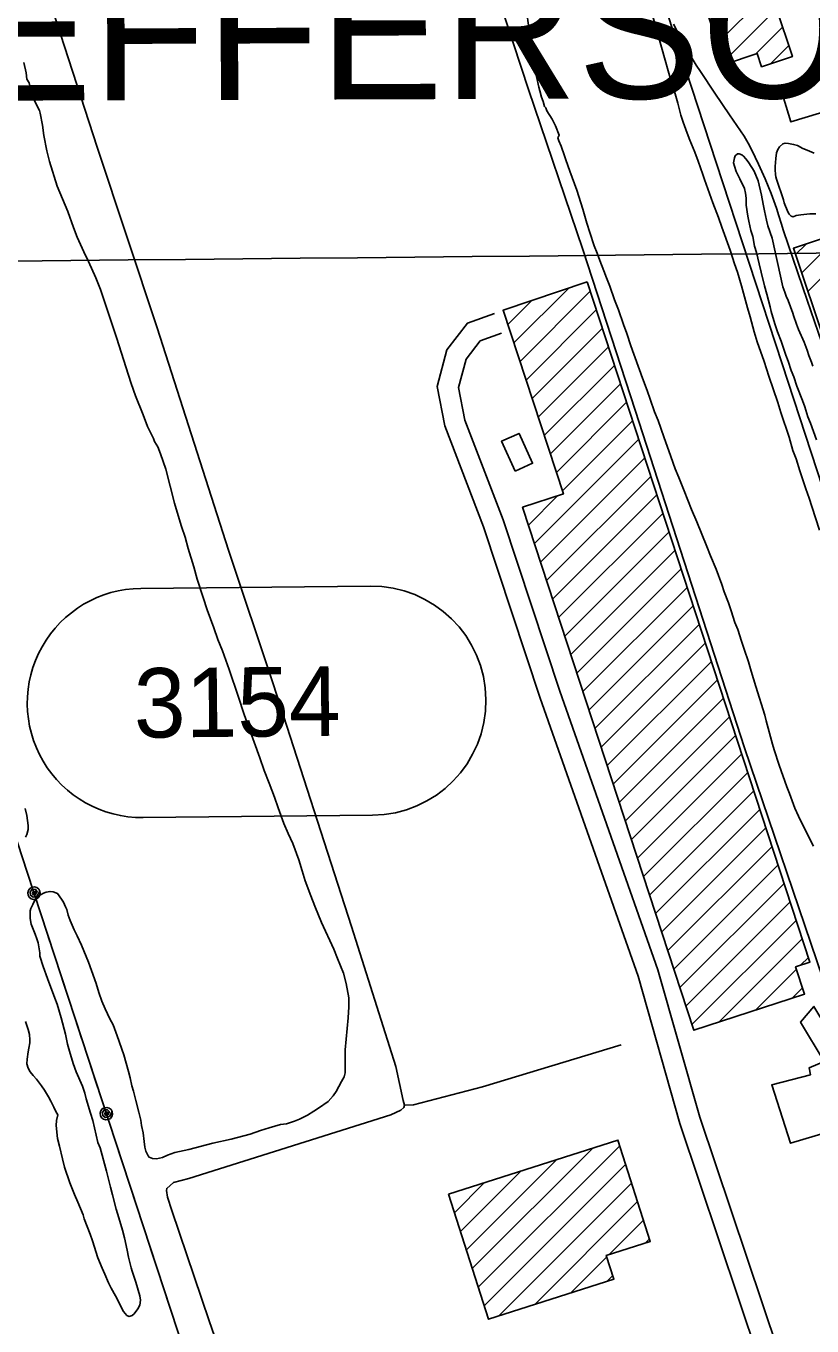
# Model space of a CAD drawing. Extents: x 3625074 to 3663148, y 511451 to 537151.
# Drawn here: x 3640091 to 3641222, y 527554 to 529426 of the extents above; entities that cross this region are included whole.
import ezdxf

# ---------------------------------------------------------------- set-up
doc = ezdxf.new("R2010")
doc.units = 0
for name, color, linetype in [('V-BLDG-OTLN', 7, 'Continuous'), ('V-GRID-MAJR', 7, 'Continuous'), ('V-RAIL-TRAK', 7, 'Continuous'), ('V-ROAD-CNTR', 7, 'Continuous'), ('V-ROAD-IDEN', 7, 'Continuous'), ('V-SITE-VEGE', 7, 'Continuous'), ('V-TOPO-GNAM-IDEN', 7, 'Continuous'), ('V-TOPO-SHOR', 7, 'Continuous'), ('V-UTIL-LINE', 7, 'Continuous')]:
    doc.layers.add(name, color=color, linetype=linetype)

msp = doc.modelspace()

# ---------------------------------------------------------------- linework, layer by layer
at = {"layer": 'V-BLDG-OTLN'}
for p, q in [((3641086, 529401.2), (3641208.9, 529524.1)), ((3641094.8, 529374.6), (3641171.1, 529451)), ((3641141.3, 529385.8), (3641179.9, 529424.4)), ((3641162.6, 529371.8), (3641188.7, 529397.8)), ((3641216.2, 529044), (3641320, 529147.8)), ((3641207.4, 529070.5), (3641266.9, 529130)), ((3641198.5, 529097), (3641213.8, 529112.2)), ((3640793.3, 528969.7), (3640872.7, 529049.1)), ((3640802, 528943), (3640903.1, 529044.1)), ((3640784.6, 528996.3), (3640819.1, 529030.9)), ((3640810.7, 528916.4), (3640911.8, 529017.5)), ((3640819.4, 528889.7), (3640920.5, 528990.8)), ((3640828.2, 528863.1), (3640929.2, 528964.2)), ((3640836.9, 528836.5), (3640938, 528937.5)), ((3640845.6, 528809.8), (3640946.7, 528910.9)), ((3640854.3, 528783.2), (3640955.4, 528884.3)), ((3640863, 528756.6), (3640964.1, 528857.6)), ((3640822.7, 528680.9), (3640972.8, 528831)), ((3640831.4, 528654.2), (3640981.5, 528804.4)), ((3640840.1, 528627.6), (3640990.3, 528777.7)), ((3640848.9, 528601), (3640999, 528751.1)), ((3640814, 528707.5), (3640856, 528749.6)), ((3640857.6, 528574.3), (3641007.7, 528724.4)), ((3640866.3, 528547.7), (3641016.4, 528697.8)), ((3640875, 528521), (3641025.1, 528671.2)), ((3640883.7, 528494.4), (3641033.9, 528644.5)), ((3640892.4, 528467.8), (3641042.6, 528617.9)), ((3640901.2, 528441.1), (3641051.3, 528591.3)), ((3640909.9, 528414.5), (3641060, 528564.6)), ((3640918.6, 528387.9), (3641068.7, 528538)), ((3640927.3, 528361.2), (3641077.4, 528511.3)), ((3640936, 528334.6), (3641086.2, 528484.7)), ((3640944.7, 528307.9), (3641094.9, 528458.1)), ((3640953.5, 528281.3), (3641103.6, 528431.4)), ((3640962.2, 528254.7), (3641112.3, 528404.8)), ((3640970.9, 528228), (3641121, 528378.2)), ((3640979.6, 528201.4), (3641129.7, 528351.5)), ((3640988.3, 528174.7), (3641138.5, 528324.9)), ((3640997, 528148.1), (3641147.2, 528298.2)), ((3641005.8, 528121.5), (3641155.9, 528271.6)), ((3641014.5, 528094.8), (3641164.6, 528245)), ((3641023.2, 528068.2), (3641173.3, 528218.3)), ((3641031.9, 528041.6), (3641182, 528191.7)), ((3641040.6, 528014.9), (3641190.8, 528165)), ((3641049.3, 527988.3), (3641199.5, 528138.4)), ((3641088.7, 527992.2), (3641208.2, 528111.8)), ((3641205.6, 528073.9), (3641216.9, 528085.1)), ((3641141.2, 528009.4), (3641199.7, 528068)), ((3641193.8, 528026.6), (3641208.5, 528041.3)), ((3640733.3, 527637.1), (3640906.8, 527810.6)), ((3640741.9, 527610.3), (3640945.5, 527814)), ((3640716.2, 527690.7), (3640803, 527777.4)), ((3640724.8, 527663.9), (3640854.9, 527794)), ((3640750.4, 527583.5), (3640954.1, 527787.2)), ((3640707.6, 527717.5), (3640751, 527760.9)), ((3640771.1, 527568.8), (3640962.7, 527760.4)), ((3640823.1, 527585.4), (3640971.2, 527733.6)), ((3640930.4, 527657.4), (3640979.8, 527706.8)), ((3640982.4, 527674), (3640988.3, 527680)), ((3640875, 527602), (3640926.9, 527653.8)), ((3640926.9, 527618.6), (3640935.4, 527627))]:
    msp.add_line(p, q, dxfattribs=at)
for points in [[(3641445.6, 529478), (3641355.1, 529751.6), (3641278.3, 529726.2), (3641273.6, 529740.4), (3641123.9, 529690.9), (3641131.5, 529667.9), (3641081.9, 529651.5), (3641098.5, 529601.3), (3641033.9, 529579.9), (3641041.8, 529556), (3641097.5, 529574.4), (3641105.3, 529550.6), (3641043.3, 529530.1), (3641096, 529370.8), (3641143.4, 529386.5), (3641149.7, 529367.5), (3641193.9, 529382.1), (3641170.6, 529452.4), (3641226.5, 529470.8), (3641198.8, 529554.6), (3641293.8, 529586), (3641321.7, 529501.5), (3641337.8, 529506.8), (3641357, 529448.7)], [(3641384.6, 528540.7), (3641195.4, 529106.1), (3641858.6, 529328), (3641855.4, 529337.5), (3642202.2, 529453.6), (3642244.9, 529326), (3642204.4, 529312.5), (3642277.5, 529094), (3642065, 529022.9), (3642097.5, 528925.7), (3642021.9, 528900.4), (3641990.5, 528994.2), (3641658.2, 528883), (3641733.7, 528657.5)], [(3641263.5, 529365.3), (3641176.3, 529338.7), (3641191.8, 529288), (3641278.9, 529314.6)], [(3640898.4, 529057.8), (3641219.2, 528078.3), (3641198.6, 528071.5), (3641211.4, 528032.4), (3641052, 527980.2), (3640805.6, 528733.1), (3640864.4, 528752.3), (3640777.7, 529016.8)], [(3640794.9, 528785.3), (3640775.6, 528828.3), (3640800.7, 528839.6), (3640820, 528796.6)], [(3641320.1, 527855.9), (3641224.8, 528014.6), (3641205.6, 527991.8), (3641239.7, 527935.4), (3641217.9, 527925.9), (3641219.9, 527916.2), (3641164.3, 527901.4), (3641191, 527817.6)], [(3640699.1, 527744.3), (3640942.9, 527822.1), (3640989.5, 527676.3), (3640926.1, 527656.1), (3640937.1, 527621.8), (3640756.6, 527564.2)]]:
    msp.add_lwpolyline(points, close=True, dxfattribs=at)
at = {"layer": 'V-GRID-MAJR'}
msp.add_spline([(3629187.6, 528981.4), (3634465.5, 529032.5), (3639743.5, 529084.3), (3645021.4, 529136.9)], degree=3, dxfattribs=at)
at = {"layer": 'V-RAIL-TRAK'}
for points in [[(3640538.7, 530506.7), (3640605.7, 530130), (3640654.7, 529846.2), (3640656.2, 529836.2), (3640657.9, 529826.2), (3640659.8, 529816.3), (3640662, 529806.5), (3640664.4, 529796.7), (3640667.1, 529787), (3640670, 529777.3), (3640676.8, 529753.6), (3640683.7, 529729.9), (3640690.9, 529706.3), (3640698.2, 529682.8), (3640705.8, 529659.3), (3640713.6, 529635.9), (3640721.6, 529612.6), (3640729.8, 529589.4), (3640738.2, 529566.2), (3640814.3, 529334.7), (3640892.6, 529104.3)], [(3641005.5, 529470.4), (3641084.3, 529229.7), (3641179.1, 528939.8), (3641313, 528530.4)], [(3641023, 529428.9), (3641027.9, 529418.8), (3641033, 529408.8), (3641038.3, 529398.9), (3641043.8, 529389.1), (3641049.6, 529379.4), (3641055.5, 529369.8), (3641061.6, 529360.4), (3641082.4, 529329.2), (3641103.3, 529298.2), (3641124.6, 529267.4), (3641130.1, 529257.4), (3641135.4, 529247.4), (3641140.5, 529237.2), (3641145.4, 529227), (3641150.1, 529216.6), (3641154.7, 529206.2), (3641159, 529195.7), (3641163.2, 529185.1), (3641167.1, 529174.4), (3641170.9, 529163.7), (3641174.4, 529152.9), (3641177.8, 529142), (3641180.9, 529131.1), (3641215.3, 529031.4), (3641257.4, 528908.3)], [(3640892.6, 529104.3), (3640967.5, 528872.8), (3641125, 528387), (3641237.7, 528054.6), (3641256.3, 528008), (3641329.8, 527855.5), (3641341.1, 527831), (3641356.7, 527797.2), (3641369.3, 527764.6), (3641432, 527633.6), (3641510.4, 527461.8)]]:
    msp.add_lwpolyline(points, dxfattribs=at)
at = {"layer": 'V-ROAD-CNTR'}
for points in [[(3641201.9, 527346.7), (3641145.4, 527507.9), (3641032.1, 527846.1), (3640971.8, 528058), (3640830.8, 528458.5), (3640749.5, 528704.9), (3640693.6, 528850.2), (3640682.7, 528906.9), (3640696.9, 528959.7), (3640726.4, 528998.2), (3640765.2, 529012.2)], [(3641230.4, 527356), (3641173.8, 527517.7), (3641060.8, 527855), (3641000.4, 528067.1), (3640859.2, 528468.2), (3640777.8, 528715), (3640722.5, 528858.5), (3640713.4, 528905.8), (3640724.3, 528946.2), (3640744.8, 528973), (3640775.4, 528984)]]:
    msp.add_lwpolyline(points, dxfattribs=at)
at = {"layer": 'V-ROAD-IDEN'}
for p, q in [((3640256.4, 528616.4), (3640586.4, 528619.7)), ((3640256.4, 528616.4), (3640586.4, 528619.7)), ((3640256.4, 528616.4), (3640256.4, 528616.4)), ((3640589.7, 528289.7), (3640259.7, 528286.4)), ((3640589.7, 528289.7), (3640259.7, 528286.4))]:
    msp.add_line(p, q, dxfattribs=at)
for centre, start, end in [((3640588, 528454.7), 270.5751, 90.5751), ((3640588, 528454.7), 270.5751, 90.5751), ((3640258, 528451.4), 90.5751, 270.5751), ((3640258, 528451.4), 90.5751, 270.5751)]:
    msp.add_arc(centre, 165, start, end, dxfattribs=at)
at = {"layer": 'V-SITE-VEGE'}
for points in [[(3640961.2, 529554.6), (3641020.6, 529342.6), (3641024.2, 529332), (3641028.9, 529314.9), (3641033.3, 529297.8), (3641037, 529287.8), (3641042.4, 529272), (3641046.4, 529261.8), (3641053.4, 529244.6), (3641058.3, 529231.3), (3641065.2, 529212.2), (3641067.3, 529205.3), (3641074.6, 529185.1), (3641079.4, 529171.3), (3641087.7, 529150.4), (3641092.2, 529136.6), (3641104.3, 529103.2), (3641110.6, 529083.8), (3641114.9, 529071.5), (3641120.5, 529052.1), (3641129.1, 529020.5), (3641133, 529007.3), (3641138.9, 528985.9), (3641143.4, 528971.4), (3641153.4, 528943), (3641160, 528921.9), (3641172.9, 528884.2), (3641177.1, 528869.7), (3641189.2, 528834.1), (3641194.8, 528815), (3641199.4, 528803.1), (3641204.8, 528785.6), (3641213.2, 528759.9), (3641218.1, 528746.3), (3641222, 528734.4), (3641232.8, 528700.1)], [(3640873.5, 529217), (3640868.1, 529233.5), (3640866, 529239.1), (3640861.1, 529253), (3640858.1, 529260.6), (3640856.2, 529264.9), (3640858.4, 529269.1), (3640853.1, 529282.3), (3640848.4, 529292.1), (3640840.8, 529304.1), (3640839, 529308.2), (3640837.3, 529310.4), (3640835.5, 529317.3), (3640833.1, 529323.7), (3640830.7, 529332.9), (3640828.9, 529338.1), (3640825.9, 529353.6), (3640824, 529366.3), (3640822.2, 529372.6), (3640821, 529378.9), (3640820.3, 529388.7), (3640819.7, 529394.5), (3640816.7, 529410.1), (3640815.4, 529419.9), (3640812.3, 529441.2)], [(3640088.3, 529373.5), (3640091.3, 529358.5), (3640092.6, 529349.3), (3640095.5, 529344.1), (3640097.3, 529337.8), (3640097.9, 529332.6), (3640101.5, 529322.3), (3640110.5, 529304.4)], [(3640110.5, 529304.4), (3640111.6, 529300.8), (3640115.1, 529283.1), (3640117, 529268.3), (3640121, 529246.4), (3640124.8, 529230.8), (3640136.2, 529195.7), (3640151.2, 529159), (3640159.3, 529136.1), (3640164.9, 529122), (3640174.3, 529101.1), (3640181.2, 529087), (3640191.7, 529063.7), (3640198.5, 529046.9), (3640206.6, 529022.2), (3640219.4, 528983.4), (3640221.9, 528976.1), (3640234.6, 528935.2), (3640242.7, 528911.3), (3640248.9, 528893.6), (3640259.9, 528866.4), (3640266.1, 528849.6), (3640274.7, 528832.1), (3640276.1, 528828.1), (3640280.7, 528820.4), (3640284.7, 528810.3), (3640292.2, 528788), (3640304.7, 528739.3), (3640308.9, 528726.1), (3640315, 528705.7), (3640320.3, 528690.1), (3640324.6, 528673.7), (3640332.7, 528647.4), (3640337.6, 528629.7), (3640345.9, 528603.2), (3640351.8, 528585.5), (3640361.3, 528559.5), (3640367.2, 528542.7), (3640374, 528526.4), (3640383.5, 528499.5), (3640396.7, 528461.1), (3640405.3, 528434.8), (3640419.6, 528395.1), (3640427.4, 528372.4), (3640433.9, 528354.4), (3640441.2, 528336.1), (3640448.8, 528315.9), (3640453.8, 528300.3), (3640462.2, 528278), (3640468.5, 528263.3), (3640475, 528248.9), (3640483.7, 528225.6), (3640488.4, 528209.5), (3640492.9, 528195.4), (3640501, 528173.7), (3640506.7, 528159), (3640516.6, 528135.2), (3640533.9, 528096.9), (3640539.6, 528083.7), (3640548.1, 528062.3), (3640551.9, 528047.3), (3640555.5, 528026.7), (3640555.5, 528014), (3640554.7, 527997.9), (3640550.4, 527951.8), (3640550.6, 527938.2), (3640550.5, 527924.2), (3640550.4, 527919.1), (3640549, 527913.1), (3640545.2, 527906.2), (3640537.5, 527891.9), (3640533.1, 527885.7), (3640526.2, 527877.7), (3640512, 527867.9), (3640505.2, 527863.5), (3640496.3, 527858), (3640484.6, 527852.3), (3640477.3, 527849.2), (3640466, 527845.6), (3640457.2, 527844.3), (3640441, 527839.9), (3640428.5, 527835.7), (3640413.5, 527830.4), (3640386.4, 527823.6), (3640360.2, 527817.4), (3640325.5, 527808.7), (3640305.4, 527804.2), (3640295, 527800.5), (3640287.7, 527797.1), (3640279.1, 527795.2), (3640273.4, 527795.4), (3640268.3, 527797.3), (3640266.8, 527799.5), (3640263.4, 527805.9), (3640262.1, 527812), (3640261.4, 527820.2), (3640259.6, 527832.7), (3640257.2, 527843.3), (3640256.2, 527850.6), (3640253.5, 527862.5), (3640249.4, 527879.3)], [(3641227.7, 529155.6), (3641219.2, 529155.5), (3641206.1, 529154.3), (3641199.5, 529153.1), (3641195.2, 529151.3), (3641192, 529152.4), (3641189.5, 529155.4), (3641187.6, 529158.7), (3641182.1, 529171.6), (3641180.9, 529175.6), (3641171, 529205.6), (3641170.1, 529208.9), (3641169.8, 529212.2), (3641169.1, 529219.1), (3641169.2, 529224), (3641170.2, 529235.4), (3641171.1, 529243.5), (3641172.8, 529248.4), (3641175.5, 529252.2), (3641180.2, 529256.3), (3641183.5, 529257.2), (3641188.1, 529257.1), (3641195.6, 529255.6), (3641201.1, 529253.8), (3641209.1, 529249.9), (3641215.3, 529247.5), (3641225.3, 529243)], [(3641228.6, 528830.4), (3641219.8, 528854.5), (3641216.2, 528863.4), (3641211.7, 528877.6), (3641208.3, 528886.8), (3641200.4, 528907.3), (3641195.9, 528920.8), (3641192.2, 528930.1), (3641188, 528943.6), (3641184.7, 528952.2), (3641177.7, 528972.3), (3641172.6, 528985.9), (3641168.6, 528997.1), (3641163.6, 529015.2), (3641162.1, 529021.8), (3641157.1, 529039.9), (3641153.9, 529052.1), (3641148.8, 529071.6), (3641146.3, 529083.7), (3641142.1, 529099.9), (3641139.5, 529109.1), (3641136.9, 529122.9), (3641134.2, 529131.5), (3641131.3, 529144.9), (3641129.6, 529152.5), (3641127.4, 529168.3), (3641127.3, 529175.8), (3641127.4, 529178.1), (3641126.6, 529185.3), (3641124.8, 529191.9), (3641118.3, 529206.1), (3641113.1, 529216.4), (3641110.4, 529224.3), (3641109.2, 529228.9), (3641110.4, 529236.4), (3641111.8, 529239.3), (3641114.8, 529242.2), (3641117.4, 529242.1), (3641121.3, 529240.7), (3641123.5, 529238.6), (3641126.7, 529235), (3641130.1, 529230.3), (3641135.8, 529222.3), (3641138.9, 529217), (3641144.7, 529203.1), (3641149.4, 529182.3), (3641152, 529169.5), (3641153.6, 529160), (3641156.5, 529146.5), (3641158.6, 529138.6), (3641164.9, 529120.5), (3641180, 529050.7)], [(3641224.4, 528245.4), (3641217.3, 528259), (3641202.8, 528288.2), (3641197.5, 528299.8), (3641190, 528320.9), (3641186, 528330.8), (3641174.8, 528361.9), (3641167.6, 528384), (3641165.5, 528392.2), (3641156.3, 528425.5), (3641154.3, 528433.7), (3641141.1, 528475.3), (3641134.8, 528497.3), (3641130.6, 528510.8), (3641124.6, 528529), (3641120.7, 528540.2), (3641115.3, 528557), (3641111.3, 528567.3), (3641105.9, 528584.1), (3641102, 528595.7), (3641095.9, 528611.5), (3641092.3, 528621.8), (3641084.1, 528644.2), (3641076.1, 528663.1), (3641071, 528676.6), (3641056.3, 528712), (3641048.9, 528730.2), (3641043.4, 528743.4), (3641038.3, 528756.7), (3641030.3, 528775.8), (3641025.4, 528788.4), (3641019.1, 528806.2), (3641008.8, 528834.6), (3641000.6, 528858.1), (3640995.7, 528870.6), (3640989.4, 528888.8), (3640984.8, 528901.3), (3640978.1, 528919.2), (3640961.5, 528965.4), (3640955.8, 528983.2), (3640950.9, 528996.1), (3640943.7, 529017.6), (3640938.2, 529031.8), (3640931.2, 529051.3), (3640926.4, 529063.5), (3640922.7, 529073.7), (3640916.9, 529088.3), (3640913, 529099.2), (3640908.7, 529109.8), (3640902.4, 529128.6), (3640898.2, 529142.1), (3640892.2, 529162.5), (3640883.8, 529189.6), (3640873.5, 529217)], [(3641180, 529050.7), (3641183, 529043.1), (3641185.1, 529037.2), (3641187.9, 529030.9), (3641194.6, 529012.7), (3641195.5, 529009.1), (3641199.7, 528996.9), (3641202.7, 528989), (3641210.7, 528970.8), (3641215, 528959.5), (3641217.4, 528951.9), (3641221.3, 528942.3), (3641223.4, 528936.1)], [(3640090.6, 528258.4), (3640092.6, 528262.2), (3640094.3, 528269.2), (3640094.4, 528274.9), (3640092.4, 528289.5), (3640090, 528299.5)], [(3640249.4, 527879.3), (3640245.9, 527892.7), (3640243.4, 527900), (3640241, 527911.6), (3640238.8, 527921), (3640231.9, 527944.8), (3640222.4, 527972.3), (3640216.5, 527987.9), (3640211.9, 527996.5), (3640205.1, 528010.9), (3640200.3, 528022.2), (3640196.1, 528034.7), (3640192.2, 528047.6), (3640185.5, 528066.2), (3640181.3, 528078.4), (3640171.1, 528102.9), (3640164.8, 528116.1), (3640160.5, 528124.7), (3640154.8, 528138.2), (3640152, 528145.8), (3640149.9, 528154), (3640147.8, 528158), (3640145, 528164.5), (3640142.4, 528168.8), (3640136.6, 528177.1), (3640130.3, 528179.4), (3640125.8, 528180.1), (3640120, 528178.8), (3640116.3, 528177.7), (3640109.6, 528173.6), (3640106.5, 528171.3), (3640102.7, 528165.4), (3640100.8, 528161.5), (3640098.2, 528155.5), (3640097.2, 528152.2), (3640097, 528145.9), (3640097.1, 528141), (3640098.7, 528132.8), (3640100.7, 528128.2), (3640104.4, 528118.7), (3640106.9, 528111.7), (3640108.6, 528106.2), (3640111.2, 528091.9), (3640111.3, 528087.1), (3640115.8, 528072.1), (3640122.2, 528054.7), (3640132.9, 528026.6), (3640136, 528017.7), (3640141.8, 527997.9), (3640148.1, 527974.4), (3640151, 527960.4), (3640153.7, 527950), (3640159, 527932.3), (3640163.2, 527920.4), (3640172.6, 527899.9), (3640175.6, 527889.5), (3640177.8, 527881.3), (3640184.2, 527860.8), (3640187.2, 527850.2), (3640189.9, 527839.8), (3640194.5, 527818.8), (3640197.7, 527810.9), (3640207, 527777.1), (3640212.7, 527754.2), (3640215.8, 527743.3), (3640220.9, 527722.8), (3640224.8, 527710.3), (3640230.1, 527692.6), (3640232.8, 527681.4), (3640236.8, 527663.4), (3640238.6, 527653.4), (3640242.4, 527638.1), (3640243.8, 527633.2), (3640249.4, 527617.4), (3640255.2, 527597.8), (3640255.9, 527591.5), (3640254.8, 527584.5), (3640252.2, 527579.2), (3640246.9, 527572.1), (3640243.8, 527569.4), (3640239.5, 527568.3), (3640236.5, 527569.6), (3640231.6, 527575.5), (3640227.5, 527582.3), (3640221.8, 527594.5), (3640219.8, 527597.9), (3640213.8, 527609), (3640210.1, 527616.7), (3640204.4, 527628.9), (3640201, 527637.8), (3640194.7, 527652.5), (3640186.7, 527676.9), (3640183.3, 527686.7), (3640175.1, 527708.7), (3640173.2, 527714.5), (3640165.9, 527732.9), (3640161, 527743.9), (3640154.2, 527760.4), (3640146.4, 527783.3), (3640143.7, 527795.2), (3640139.4, 527813.5)], [(3640139.4, 527813.5), (3640136.7, 527824.5), (3640134.8, 527843), (3640135, 527850.2), (3640137, 527858.3), (3640134.2, 527863.3), (3640131.3, 527869.7), (3640126.7, 527878.3), (3640123.6, 527884.4), (3640117.8, 527894), (3640113.4, 527900.4), (3640106.4, 527909.7), (3640101.5, 527915.3), (3640097.4, 527920.3), (3640094.5, 527925.5), (3640092.6, 527931.9), (3640092.7, 527938.8), (3640094.2, 527949.1), (3640095.3, 527954.2), (3640096.7, 527962.3), (3640096.9, 527966.6), (3640096.2, 527974.1), (3640094.3, 527981.5), (3640090.6, 527992.8)]]:
    msp.add_lwpolyline(points, dxfattribs=at)
at = {"layer": 'V-TOPO-SHOR'}
for points in [[(3640623.2, 527928.1), (3640559.7, 528129.4), (3640447, 528478.8), (3640382.5, 528671.6), (3640279.7, 528991.4), (3640193.5, 529251.7), (3640093.7, 529559.7)], [(3640947.4, 527959.3), (3640748.1, 527898.6), (3640648.7, 527872.6), (3640635.7, 527872.4)], [(3640503, 527121.5), (3640478.8, 527165.4), (3640465.4, 527196.5), (3640458.9, 527221.5), (3640453.6, 527244.2), (3640428.7, 527342.4), (3640412.8, 527394.6), (3640354.8, 527561.8), (3640300.9, 527720.6), (3640295, 527739.9), (3640293.2, 527749.5), (3640293.8, 527752.4), (3640303.4, 527761), (3640325.5, 527766.9), (3640615.9, 527858.6), (3640630.6, 527865), (3640634.6, 527869), (3640635.7, 527872.4), (3640633.9, 527879.2), (3640623.2, 527928.1)]]:
    msp.add_lwpolyline(points, dxfattribs=at)
at = {"layer": 'V-UTIL-LINE'}
for points in [[(3646463.5, 521294.4), (3643690.2, 523896.2), (3642430.9, 525039.6), (3641157.8, 526208.7), (3640560, 526745.2), (3640328.9, 527487.9), (3640092.7, 528208), (3639626.2, 529640.2), (3639138.7, 531125.2), (3638954.8, 531677)], [(3640102.7, 528177.5), (3640104.4, 528179.8), (3640102.1, 528179.9), (3640100.5, 528177.7), (3640101.7, 528175), (3640105, 528175.9), (3640107.2, 528180.1), (3640104.3, 528183.2), (3640099.4, 528183), (3640097.2, 528179), (3640097.6, 528174.5), (3640101.7, 528172), (3640107, 528173.4), (3640111.2, 528180.3), (3640109.5, 528183.4), (3640106.7, 528185.6), (3640103.4, 528186.5), (3640099.9, 528186.1), (3640096.8, 528184.4), (3640094.7, 528181.6), (3640093.7, 528178.2), (3640094.1, 528174.7), (3640095.9, 528171.7), (3640098.6, 528169.5), (3640102, 528168.6), (3640105.5, 528169), (3640108.5, 528170.7), (3640110.7, 528173.5), (3640111.7, 528176.9), (3640111.2, 528180.3)], [(3640125.4, 528108.2), (3640114.8, 528140.5)], [(3640148.5, 528037.9), (3640137.9, 528070.2)], [(3640171.6, 527967.5), (3640161, 527999.8)], [(3640194.6, 527897.2), (3640184, 527929.5)], [(3640206.8, 527860.2), (3640208.5, 527862.5), (3640206.2, 527862.6), (3640204.6, 527860.3), (3640205.8, 527857.7), (3640209.1, 527858.6), (3640211.3, 527862.7), (3640208.4, 527865.8), (3640203.6, 527865.6), (3640201.3, 527861.6), (3640201.7, 527857.2), (3640205.8, 527854.6), (3640211.1, 527856), (3640215.4, 527863), (3640213.6, 527866), (3640210.9, 527868.2), (3640207.5, 527869.1), (3640204, 527868.7), (3640200.9, 527867), (3640198.8, 527864.2), (3640197.8, 527860.9), (3640198.2, 527857.4), (3640200, 527854.3), (3640202.7, 527852.1), (3640206.1, 527851.2), (3640209.6, 527851.6), (3640212.7, 527853.3), (3640214.8, 527856.1), (3640215.8, 527859.5), (3640215.4, 527863)], [(3640229.6, 527790.8), (3640219, 527823.1)], [(3640252.6, 527720.5), (3640242, 527752.8)], [(3640275.7, 527650.2), (3640265.1, 527682.5)], [(3640298.8, 527579.9), (3640288.2, 527612.2)]]:
    msp.add_lwpolyline(points, dxfattribs=at)

# ---------------------------------------------------------------- texts
at = {"layer": 'V-ROAD-IDEN'}
msp.add_text('3154', height=100, rotation=0.5751, dxfattribs=at).set_placement((3640246.8, 528401.3))
at = {"layer": 'V-TOPO-GNAM-IDEN'}
msp.add_text('JEFFERSON', height=200, rotation=0.1955, dxfattribs=at).set_placement((3639874.3, 529318))

doc.saveas('drawing.dxf')
